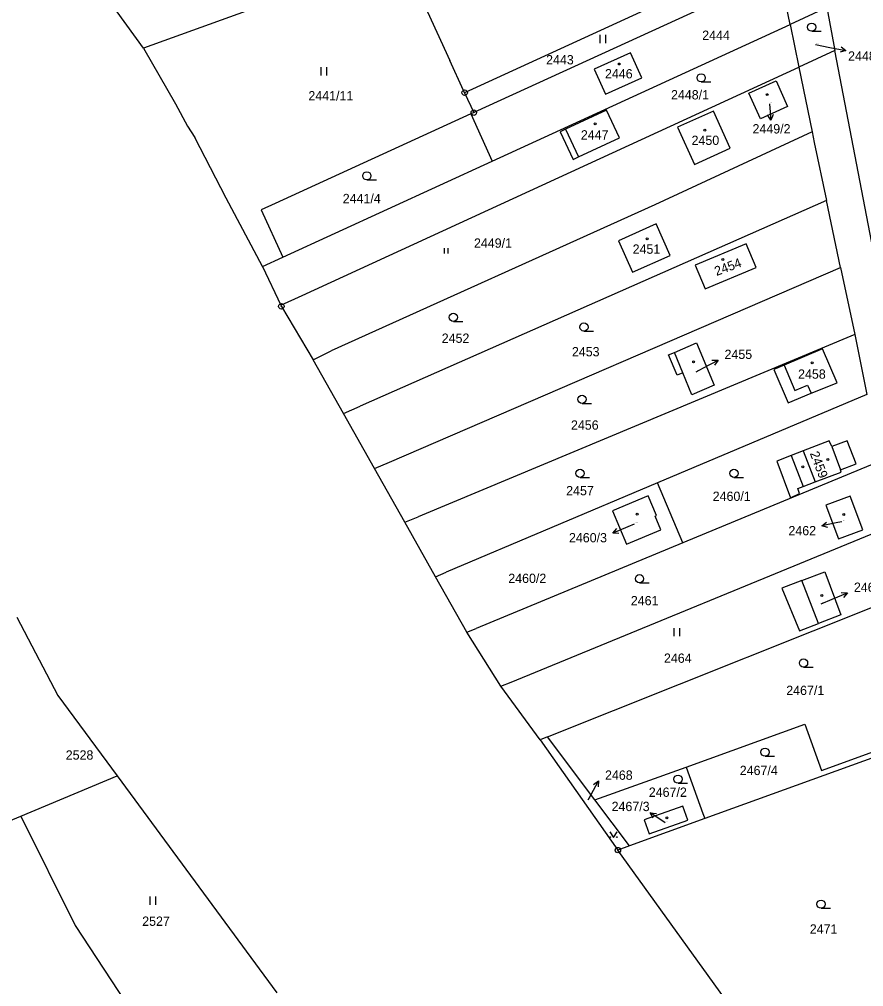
# Model space of a CAD drawing. Extents: x -736345 to -729997, y -1130177 to -1122501.
# Drawn here: x -733499.5 to -733345, y -1127760.4 to -1127583.5 of the extents above; entities that cross this region are included whole.
import ezdxf

# ---------------------------------------------------------------- set-up
doc = ezdxf.new("R2010")
doc.units = 0
for name, color, linetype in [('Vrstva 1', 7, 'Continuous'), ('Vrstva 16', 7, 'Continuous'), ('Vrstva 18', 7, 'Continuous'), ('Vrstva 19', 7, 'Continuous'), ('Vrstva 25', 7, 'Continuous'), ('Vrstva 4', 7, 'Continuous')]:
    doc.layers.add(name, color=color, linetype=linetype)

msp = doc.modelspace()

# ---------------------------------------------------------------- linework, layer by layer
at = {"layer": 'Vrstva 1'}
for points in [[(-733429.52, -1127571.75), (-733476.77, -1127588.79)], [(-733429.52, -1127571.75), (-733420.68, -1127591.07)], [(-733360.41, -1127574.98), (-733416.32, -1127600.6)], [(-733358.44, -1127584.49), (-733360.41, -1127574.98)], [(-733476.77, -1127588.79), (-733483.33, -1127579.66)], [(-733384.35, -1127581.55), (-733417.99, -1127596.96)], [(-733351.72, -1127581.4), (-733358.44, -1127584.49)], [(-733351.72, -1127581.4), (-733350.25, -1127589.27)], [(-733412.94, -1127609.47), (-733358.44, -1127584.49)], [(-733358.44, -1127584.49), (-733356.85, -1127592.31)], [(-733476.77, -1127588.79), (-733470.88, -1127598.99)], [(-733350.25, -1127589.27), (-733356.85, -1127592.31)], [(-733342.87, -1127627.56), (-733350.25, -1127589.27)], [(-733418.18, -1127596.54), (-733420.68, -1127591.07)], [(-733387.64, -1127589.65), (-733394.29, -1127592.66)], [(-733385.58, -1127594.26), (-733387.64, -1127589.65)], [(-733447.71, -1127634.05), (-733356.85, -1127592.31)], [(-733394.29, -1127592.66), (-733392.24, -1127597.24)], [(-733356.85, -1127592.31), (-733354.43, -1127604.1)], [(-733392.24, -1127597.24), (-733385.58, -1127594.26)], [(-733366.01, -1127597.02), (-733361.02, -1127594.81)], [(-733361.02, -1127594.81), (-733358.92, -1127599.5)], [(-733417.99, -1127596.96), (-733418.18, -1127596.54)], [(-733417.99, -1127596.96), (-733416.32, -1127600.6)], [(-733363.87, -1127601.75), (-733366.01, -1127597.02)], [(-733470.88, -1127598.99), (-733468.69, -1127603.07)], [(-733392.03, -1127600.18), (-733399.52, -1127603.63)], [(-733389.69, -1127605.19), (-733392.03, -1127600.18)], [(-733358.92, -1127599.5), (-733363.87, -1127601.75)], [(-733416.87, -1127600.85), (-733452.67, -1127617.23)], [(-733416.32, -1127600.6), (-733416.87, -1127600.85)], [(-733416.87, -1127600.85), (-733412.94, -1127609.47)], [(-733372.49, -1127600.31), (-733379.04, -1127603.27)], [(-733369.42, -1127607.1), (-733372.49, -1127600.31)], [(-733468.69, -1127603.07), (-733467.37, -1127605.17)], [(-733399.52, -1127603.63), (-733400.52, -1127604.09)], [(-733379.04, -1127603.27), (-733375.97, -1127610.06)], [(-733461.64, -1127616.23), (-733467.37, -1127605.17)], [(-733400.52, -1127604.09), (-733398.15, -1127609.15)], [(-733397.16, -1127608.69), (-733389.69, -1127605.19)], [(-733354.43, -1127604.1), (-733383.17, -1127617.48)], [(-733354.43, -1127604.1), (-733354.02, -1127606.06)], [(-733375.97, -1127610.06), (-733369.42, -1127607.1)], [(-733354.02, -1127606.06), (-733351.8, -1127616.69)], [(-733398.15, -1127609.15), (-733397.16, -1127608.69)], [(-733451.23, -1127627.02), (-733412.94, -1127609.47)], [(-733454.95, -1127628.73), (-733461.64, -1127616.23)], [(-733452.67, -1127617.23), (-733455.19, -1127618.38)], [(-733383.17, -1127617.48), (-733442.39, -1127644.19)], [(-733351.8, -1127616.69), (-733437.1, -1127654.28)], [(-733349.24, -1127628.92), (-733351.8, -1127616.69)], [(-733455.19, -1127618.38), (-733451.23, -1127627.02)], [(-733382.97, -1127620.96), (-733389.84, -1127624.03)], [(-733380.4, -1127626.71), (-733382.97, -1127620.96)], [(-733389.84, -1127624.03), (-733387.3, -1127629.76)], [(-733366.48, -1127624.58), (-733375.79, -1127628.5)], [(-733364.68, -1127628.94), (-733366.48, -1127624.58)], [(-733387.3, -1127629.76), (-733380.4, -1127626.71)], [(-733454.95, -1127628.73), (-733451.23, -1127627.02)], [(-733375.79, -1127628.5), (-733373.97, -1127632.83)], [(-733454.95, -1127628.73), (-733451.61, -1127635.84)], [(-733431.75, -1127664.5), (-733349.24, -1127628.92)], [(-733373.97, -1127632.83), (-733364.68, -1127628.94)], [(-733349.24, -1127628.92), (-733346.64, -1127641.16)], [(-733451.61, -1127635.84), (-733447.71, -1127634.05)], [(-733451.61, -1127635.84), (-733451.52, -1127636.03)], [(-733451.52, -1127636.03), (-733445.69, -1127645.81)], [(-733346.64, -1127641.16), (-733426.52, -1127674.51)], [(-733346.64, -1127641.16), (-733344.39, -1127652.12)], [(-733445.69, -1127645.81), (-733442.39, -1127644.19)], [(-733379.63, -1127644.46), (-733375.6, -1127642.7)], [(-733375.6, -1127642.7), (-733372.33, -1127650.46)], [(-733352.53, -1127643.77), (-733359.56, -1127646.79)], [(-733349.86, -1127649.99), (-733352.53, -1127643.77)], [(-733440.16, -1127655.63), (-733445.69, -1127645.81)], [(-733380.68, -1127644.92), (-733379.63, -1127644.46)], [(-733379.14, -1127648.63), (-733380.68, -1127644.92)], [(-733359.56, -1127646.79), (-733361.42, -1127647.58)], [(-733361.42, -1127647.58), (-733358.81, -1127653.67)], [(-733378.08, -1127648.19), (-733379.14, -1127648.63)], [(-733376.42, -1127652.18), (-733378.08, -1127648.19)], [(-733372.33, -1127650.46), (-733376.42, -1127652.18)], [(-733354.58, -1127651.93), (-733349.86, -1127649.99)], [(-733344.39, -1127652.12), (-733382.69, -1127668.3)], [(-733358.81, -1127653.67), (-733354.58, -1127651.93)], [(-733440.16, -1127655.63), (-733437.1, -1127654.28)], [(-733434.5, -1127665.69), (-733440.16, -1127655.63)], [(-733351.3, -1127660.63), (-733356.04, -1127662.46)], [(-733350.84, -1127661.67), (-733351.3, -1127660.63)], [(-733347.99, -1127660.6), (-733350.84, -1127661.67)], [(-733346.39, -1127664.84), (-733347.99, -1127660.6)], [(-733358.23, -1127663.3), (-733360.87, -1127664.35)], [(-733356.04, -1127662.46), (-733358.23, -1127663.3)], [(-733434.5, -1127665.69), (-733431.75, -1127664.5)], [(-733341.96, -1127664.36), (-733378.05, -1127679.28)], [(-733360.87, -1127664.35), (-733358.35, -1127671.03)], [(-733349.23, -1127665.92), (-733346.39, -1127664.84)], [(-733428.95, -1127675.52), (-733434.5, -1127665.69)], [(-733353.85, -1127668.14), (-733349.08, -1127666.34)], [(-733349.08, -1127666.34), (-733349.23, -1127665.92)], [(-733382.69, -1127668.3), (-733421.35, -1127684.63)], [(-733378.05, -1127679.28), (-733382.69, -1127668.3)], [(-733357.06, -1127669.35), (-733356.05, -1127668.97)], [(-733356.05, -1127668.97), (-733353.85, -1127668.14)], [(-733384.4, -1127670.68), (-733390.94, -1127673.45)], [(-733382.89, -1127674.28), (-733384.4, -1127670.68)], [(-733358.35, -1127671.03), (-733356.73, -1127670.24)], [(-733356.73, -1127670.24), (-733357.06, -1127669.35)], [(-733347.46, -1127670.74), (-733351.9, -1127672.41)], [(-733345.16, -1127676.88), (-733347.46, -1127670.74)], [(-733351.9, -1127672.41), (-733349.62, -1127678.55)], [(-733428.95, -1127675.52), (-733426.52, -1127674.51)], [(-733390.94, -1127673.45), (-733388.39, -1127679.49)], [(-733383.16, -1127674.39), (-733382.89, -1127674.28)], [(-733382.11, -1127676.89), (-733383.16, -1127674.39)], [(-733423.32, -1127685.47), (-733428.95, -1127675.52)], [(-733409.51, -1127704.75), (-733339.19, -1127675.85)], [(-733388.39, -1127679.49), (-733382.11, -1127676.89)], [(-733349.62, -1127678.55), (-733345.16, -1127676.88)], [(-733378.05, -1127679.28), (-733415.89, -1127694.91)], [(-733423.32, -1127685.47), (-733421.35, -1127684.63)], [(-733356.3, -1127686.17), (-733352.12, -1127684.58)], [(-733352.12, -1127684.58), (-733349.18, -1127692.46)], [(-733417.58, -1127695.61), (-733423.32, -1127685.47)], [(-733402.84, -1127714.76), (-733330.07, -1127685.76)], [(-733356.3, -1127686.17), (-733359.94, -1127687.54)], [(-733359.94, -1127687.54), (-733356.75, -1127695.36)], [(-733499.93, -1127692.86), (-733492.43, -1127707.17)], [(-733349.18, -1127692.46), (-733353.27, -1127694.04)], [(-733417.58, -1127695.61), (-733415.89, -1127694.91)], [(-733411.39, -1127705.51), (-733417.58, -1127695.61)], [(-733356.75, -1127695.36), (-733353.27, -1127694.04)], [(-733411.39, -1127705.51), (-733409.51, -1127704.75)], [(-733404.15, -1127715.28), (-733411.39, -1127705.51)], [(-733492.43, -1127707.17), (-733481.58, -1127721.91)], [(-733377.48, -1127720.31), (-733355.76, -1127712.44)], [(-733355.76, -1127712.44), (-733352.7, -1127720.9)], [(-733352.7, -1127720.9), (-733330.88, -1127713)], [(-733402.84, -1127714.76), (-733404.15, -1127715.28)], [(-733394.2, -1127726.25), (-733402.84, -1127714.76)], [(-733330.54, -1127713.94), (-733374.08, -1127729.71)], [(-733404.15, -1127715.28), (-733389.96, -1127735.46)], [(-733394.2, -1127726.25), (-733377.48, -1127720.31)], [(-733377.48, -1127720.31), (-733374.42, -1127728.77)], [(-733499.17, -1127729.23), (-733481.58, -1127721.91)], [(-733481.58, -1127721.91), (-733452.37, -1127761.59)], [(-733387.85, -1127734.7), (-733394.2, -1127726.25)], [(-733378.08, -1127727.44), (-733385.15, -1127729.95)], [(-733377.18, -1127729.98), (-733378.08, -1127727.44)], [(-733527.33, -1127740.94), (-733499.17, -1127729.23)], [(-733499.17, -1127729.23), (-733489.26, -1127749.26)], [(-733374.42, -1127728.77), (-733374.08, -1127729.71)], [(-733374.08, -1127729.71), (-733387.85, -1127734.7)], [(-733385.15, -1127729.95), (-733384.25, -1127732.49)], [(-733384.25, -1127732.49), (-733377.18, -1127729.98)], [(-733387.85, -1127734.7), (-733389.96, -1127735.46)], [(-733360.68, -1127776.04), (-733389.96, -1127735.46)], [(-733489.26, -1127749.26), (-733473.51, -1127773.19)]]:
    msp.add_lwpolyline(points, dxfattribs=at)
at = {"layer": 'Vrstva 16'}
for points in [[(-733353.82, -1127588.17), (-733351.19, -1127588.68)], [(-733375.65, -1127647.98), (-733374.29, -1127647.26)], [(-733386.97, -1127675.84), (-733388.14, -1127676.33)], [(-733349.01, -1127675.42), (-733349.71, -1127675.57)], [(-733352.75, -1127690.42), (-733350.75, -1127689.59)], [(-733395.37, -1127726.25), (-733394.93, -1127725.44)], [(-733381.3, -1127730.48), (-733381.54, -1127730.31)]]:
    msp.add_lwpolyline(points, dxfattribs=at)
at = {"layer": 'Vrstva 25'}
for points in [[(-733354.49, -1127585.73), (-733352.74, -1127585.73)], [(-733393.217, -1127587.905), (-733393.217, -1127586.405)], [(-733392.183, -1127587.905), (-733392.183, -1127586.405)], [(-733351.19, -1127588.68), (-733348.246, -1127589.252)], [(-733349.132, -1127588.571), (-733348.246, -1127589.252), (-733349.323, -1127589.552)], [(-733444.237, -1127593.815), (-733444.237, -1127592.315)], [(-733443.203, -1127593.815), (-733443.203, -1127592.315)], [(-733374.73, -1127594.99), (-733372.98, -1127594.99)], [(-733362.2, -1127598.97), (-733361.991, -1127601.962)], [(-733361.562, -1127600.93), (-733361.991, -1127601.962), (-733362.559, -1127601)], [(-733435.88, -1127612.91), (-733434.13, -1127612.91)], [(-733421.696, -1127626.382), (-733421.696, -1127625.377)], [(-733421.003, -1127626.382), (-733421.003, -1127625.377)], [(-733420.06, -1127638.78), (-733418.31, -1127638.78)], [(-733396.17, -1127640.57), (-733394.42, -1127640.57)], [(-733374.29, -1127647.26), (-733371.642, -1127645.852)], [(-733372.759, -1127645.88), (-733371.642, -1127645.852), (-733372.29, -1127646.763)], [(-733396.52, -1127653.77), (-733394.77, -1127653.77)], [(-733396.88, -1127667.32), (-733395.13, -1127667.32)], [(-733368.72, -1127667.32), (-733366.97, -1127667.32)], [(-733351.565, -1127676.468), (-733352.646, -1127676.183), (-733351.769, -1127675.49)], [(-733349.71, -1127675.57), (-733352.646, -1127676.183)], [(-733388.14, -1127676.33), (-733390.909, -1127677.482)], [(-733389.794, -1127677.56), (-733390.909, -1127677.482), (-733390.178, -1127676.636)], [(-733386.01, -1127686.59), (-733384.26, -1127686.59)], [(-733350.75, -1127689.59), (-733347.979, -1127688.442)], [(-733349.094, -1127688.363), (-733347.979, -1127688.442), (-733348.711, -1127689.287)], [(-733379.647, -1127696.365), (-733379.647, -1127694.865)], [(-733378.613, -1127696.365), (-733378.613, -1127694.865)], [(-733355.99, -1127702), (-733354.24, -1127702)], [(-733363.04, -1127718.3), (-733361.29, -1127718.3)], [(-733394.93, -1127725.44), (-733393.508, -1127722.799)], [(-733394.423, -1127723.443), (-733393.508, -1127722.799), (-733393.542, -1127723.917)], [(-733378.95, -1127723.23), (-733377.2, -1127723.23)], [(-733381.54, -1127730.31), (-733384.027, -1127728.633)], [(-733383.477, -1127729.607), (-733384.027, -1127728.633), (-733382.918, -1127728.778)], [(-733391.44, -1127732.134), (-733390.77, -1127733.14), (-733390.099, -1127732.134)], [(-733475.507, -1127745.465), (-733475.507, -1127743.965)], [(-733474.473, -1127745.465), (-733474.473, -1127743.965)], [(-733352.79, -1127746.09), (-733351.04, -1127746.09)]]:
    msp.add_lwpolyline(points, dxfattribs=at)
for centre, radius in [((-733354.49, -1127584.98), 0.75), ((-733389.7, -1127591.71), 0.175), ((-733374.73, -1127594.24), 0.75), ((-733417.99, -1127596.96), 0.5), ((-733417.99, -1127596.96), 0.032), ((-733362.66, -1127597.31), 0.175), ((-733416.32, -1127600.6), 0.5), ((-733416.32, -1127600.6), 0.032), ((-733394.1, -1127602.63), 0.175), ((-733374.05, -1127603.81), 0.175), ((-733435.88, -1127612.16), 0.75), ((-733384.62, -1127623.7), 0.175), ((-733370.74, -1127627.45), 0.175), ((-733451.52, -1127636.03), 0.5), ((-733451.52, -1127636.03), 0.032), ((-733420.06, -1127638.03), 0.75), ((-733396.17, -1127639.82), 0.75), ((-733376.1, -1127646.17), 0.175), ((-733354.42, -1127646.37), 0.175), ((-733396.52, -1127653.02), 0.75), ((-733351.53, -1127664.02), 0.175), ((-733356.12, -1127665.37), 0.175), ((-733396.88, -1127666.57), 0.75), ((-733368.72, -1127666.57), 0.75), ((-733386.44, -1127674.01), 0.175), ((-733348.65, -1127674.07), 0.175), ((-733386.01, -1127685.84), 0.75), ((-733352.66, -1127688.89), 0.175), ((-733355.99, -1127701.25), 0.75), ((-733363.04, -1127717.55), 0.75), ((-733378.95, -1127722.48), 0.75), ((-733380.98, -1127729.58), 0.175), ((-733391.373, -1127733.073), 0.067), ((-733390.166, -1127733.073), 0.067), ((-733389.96, -1127735.46), 0.5), ((-733389.96, -1127735.46), 0.032), ((-733352.79, -1127745.34), 0.75)]:
    msp.add_circle(centre, radius, dxfattribs=at)
at = {"layer": 'Vrstva 4'}
for points in [[(-733399.52, -1127603.63), (-733397.16, -1127608.69)], [(-733378.08, -1127648.19), (-733379.63, -1127644.46)], [(-733359.56, -1127646.79), (-733357.56, -1127651.43)], [(-733357.56, -1127651.43), (-733355.25, -1127650.42)], [(-733355.25, -1127650.42), (-733354.58, -1127651.93)], [(-733350.84, -1127661.67), (-733349.23, -1127665.92)], [(-733358.23, -1127663.3), (-733356.05, -1127668.97)], [(-733356.04, -1127662.46), (-733353.85, -1127668.14)], [(-733353.27, -1127694.04), (-733356.3, -1127686.17)]]:
    msp.add_lwpolyline(points, dxfattribs=at)

# ---------------------------------------------------------------- texts
at = {"layer": 'Vrstva 16'}
for s, p in [('2448/2', (-733347.84, -1127591.1)), ('2449/2', (-733365.328, -1127604.41)), ('2455', (-733370.45, -1127645.65)), ('2462', (-733358.756, -1127677.89)), ('2460/3', (-733398.907, -1127679.18)), ('2463', (-733346.78, -1127688.24)), ('2468', (-733392.31, -1127722.6)), ('2467/3', (-733391.107, -1127728.33))]:
    msp.add_text(s, height=1.7, dxfattribs=at).set_placement(p)
at = {"layer": 'Vrstva 18'}
for s, height, p in [('2444', 1.7, (-733374.53, -1127587.3)), ('2448/2', 0.1, (-733353.62, -1127587.97)), ('2443', 1.7, (-733403.09, -1127591.78)), ('2441/11', 1.7, (-733446.58, -1127598.37)), ('2448/1', 1.7, (-733380.24, -1127598.19)), ('2441/4', 1.7, (-733440.29, -1127617.16)), ('2449/1', 1.7, (-733416.288, -1127625.31)), ('2452', 1.7, (-733422.18, -1127642.7)), ('2453', 1.7, (-733398.37, -1127645.17)), ('2456', 1.7, (-733398.54, -1127658.58)), ('2457', 1.7, (-733399.42, -1127670.58)), ('2460/1', 1.7, (-733372.61, -1127671.61)), ('2460/2', 1.7, (-733410.01, -1127686.61)), ('2461', 1.7, (-733387.59, -1127690.69)), ('2464', 1.7, (-733381.53, -1127701.21)), ('2467/1', 1.7, (-733359.16, -1127707.1)), ('2528', 1.7, (-733490.97, -1127718.92)), ('2467/4', 1.7, (-733367.66, -1127721.74)), ('2467/2', 1.7, (-733384.3, -1127725.72)), ('2468', 0.1, (-733395.17, -1127726.05)), ('2527', 1.7, (-733476.98, -1127749.31)), ('2471', 1.7, (-733354.85, -1127750.74))]:
    msp.add_text(s, height=height, dxfattribs=at).set_placement(p)
at = {"layer": 'Vrstva 19'}
for s, height, p in [('2446', 1.7, (-733392.32, -1127594.34)), ('2449/2', 0.1, (-733362, -1127598.77)), ('2447', 1.7, (-733396.73, -1127605.52)), ('2450', 1.7, (-733376.48, -1127606.51)), ('2451', 1.7, (-733387.26, -1127626.41)), ('2455', 0.1, (-733375.45, -1127647.78)), ('2458', 1.7, (-733356.99, -1127649.26)), ('2460/3', 0.1, (-733386.77, -1127675.64)), ('2462', 0.1, (-733348.81, -1127675.22)), ('2463', 0.1, (-733352.55, -1127690.22)), ('2467/3', 0.1, (-733381.1, -1127730.28))]:
    msp.add_text(s, height=height, dxfattribs=at).set_placement(p)
for s, rotation, p in [('2454', 20.50016, (-733371.913, -1127630.483)), ('2459', 290.70231, (-733354.863, -1127662.906))]:
    msp.add_text(s, height=1.7, rotation=rotation, dxfattribs=at).set_placement(p)

doc.saveas('drawing.dxf')
